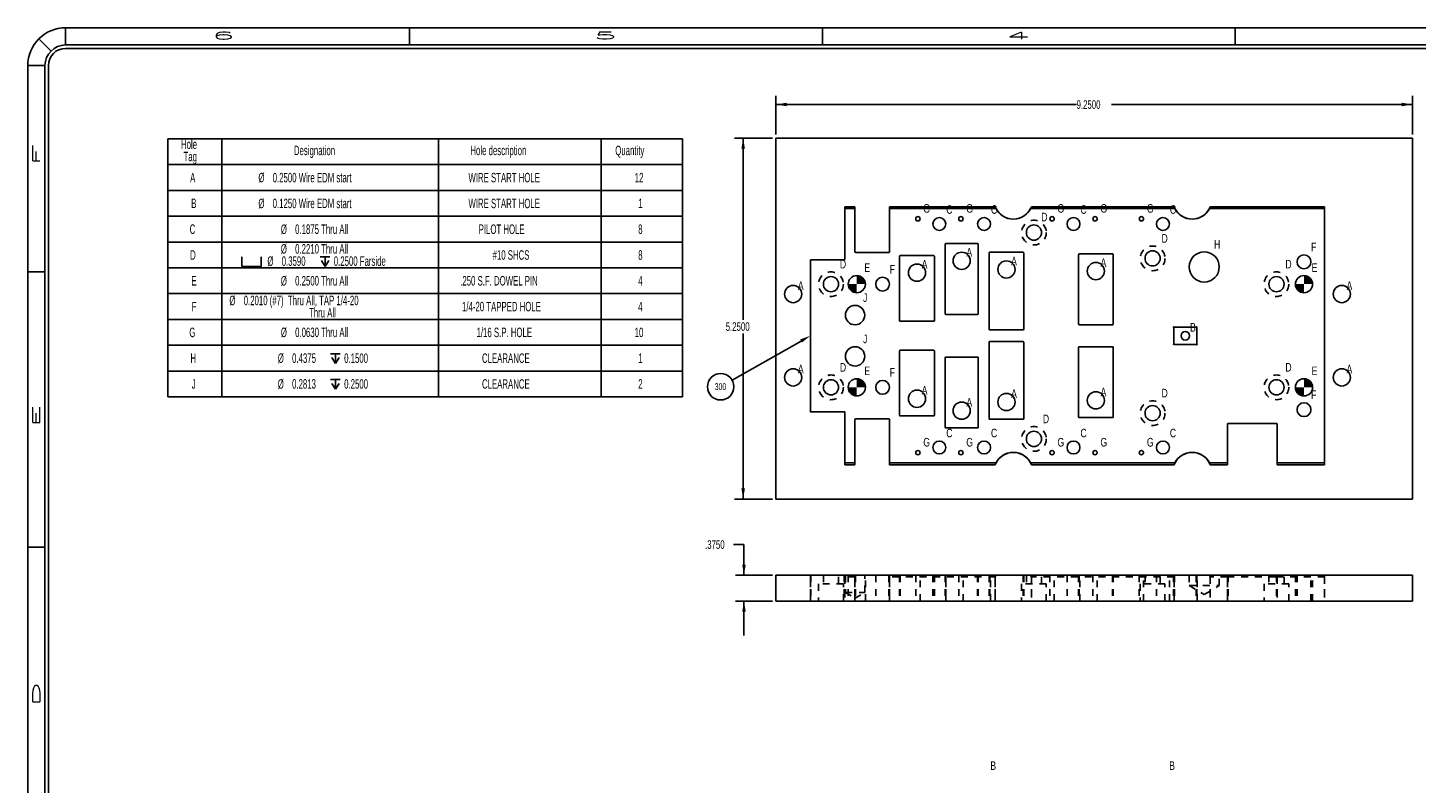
# Model space of a CAD drawing. Header units: inches. Extents: x 1802 to 2468, y -208 to -72.
# Tile 513 of 595: x 2317 to 2338, y -171 to -160. Entities that reach past the tile are written whole.
import ezdxf

# ---------------------------------------------------------------- set-up
doc = ezdxf.new("R2010")
doc.units = ezdxf.units.IN
doc.header["$LTSCALE"] = 0.5
doc.header["$MEASUREMENT"] = 0
doc.linetypes.add('HIDDEN', pattern=[0.225, 0.15, -0.075])
for name, color, linetype in [('SID-M-D', 42, 'Continuous'), ('SID-M-F', 202, 'Continuous'), ('SID-M-H', 4, 'HIDDEN'), ('SID-M-M', 233, 'Continuous'), ('SID-M-S', 105, 'Continuous')]:
    doc.layers.add(name, color=color, linetype=linetype)
doc.styles.add('R', font='ROMAND.SHX')
doc.styles.add('SLDTEXTSTYLE0', font='TXT', dxfattribs={"width": 0.595745})

# ---------------------------------------------------------------- blocks, each defined once
blk = doc.blocks.new('*U9')
at = {"layer": 'SID-M-S'}
for p, q in [((0, 22.55), (-34, 22.55)), ((-34, 22.3), (-34, 22.55)), ((-29, 22.55), (-29, 22.3)), ((-23, 22.55), (-23, 22.3)), ((-17, 22.55), (-17, 22.3)), ((-34.212, 22.212), (-34.389, 22.389)), ((0, 22.3), (-34, 22.3)), ((0, 22.25), (-34, 22.25)), ((-34.3, 22), (-34.55, 22)), ((-34.55, 22), (-34.55, 0)), ((-34.3, 22), (-34.3, 0)), ((-34.25, 22), (-34.25, 0)), ((-34.55, 19), (-34.3, 19)), ((-34.55, 15), (-34.3, 15))]:
    blk.add_line(p, q, dxfattribs=at)
for radius in [0.55, 0.3, 0.25]:
    blk.add_arc((-34, 22), radius, 90, 180, dxfattribs=at)
at = {"layer": 'SID-M-D', "style": 'R', "width": 4}
for s, p in [('6', (-31.882, 22.386)), ('5', (-26.327, 22.386)), ('4', (-20.327, 22.386))]:
    blk.add_text(s, height=0.1, dxfattribs=at).set_placement(p)
for s, p in [('F', (-34.374, 20.547)), ('E', (-34.374, 16.743)), ('D', (-34.374, 12.681))]:
    blk.add_text(s, height=0.1, rotation=90, dxfattribs=at).set_placement(p)
blk = doc.blocks.new('SW_SYMBOL_HOLE_SPOT')
at = {"layer": 'SID-M-D', "color": 0}
for p, q in [((0, 34.4), (0, 3)), ((0, 3), (63, 3)), ((63, 3), (63, 34.4))]:
    blk.add_line(p, q, dxfattribs=at)
blk = doc.blocks.new('SW_SYMBOL_HOLE_DEPTH')
at = {"layer": 'SID-M-D', "color": 0}
for p, q in [((0, 34.4), (31.5, 34.4)), ((3.9, 21.9), (15.7, 3)), ((15.7, 34.4), (15.7, 3)), ((27.6, 21.9), (15.7, 3))]:
    blk.add_line(p, q, dxfattribs=at)

msp = doc.modelspace()

# ---------------------------------------------------------------- hatches: boundary and pattern name
at = {"layer": 'SID-M-F'}
h = msp.add_hatch(color=256, dxfattribs=at)
edge = h.paths.add_edge_path(flags=0)
edge.add_arc((2329.50193, -163.27464), 0.125, 0, 90)
edge.add_line((2329.50193, -163.14964), (2329.50193, -163.27464))
edge.add_line((2329.50193, -163.27464), (2329.62693, -163.27464))
h = msp.add_hatch(color=256, dxfattribs=at)
edge = h.paths.add_edge_path(flags=0)
edge.add_arc((2329.50193, -163.27464), 0.125, 0, 90)
edge.add_line((2329.50193, -163.14964), (2329.50193, -163.27464))
edge.add_line((2329.50193, -163.27464), (2329.62693, -163.27464))
h = msp.add_hatch(color=256, dxfattribs=at)
edge = h.paths.add_edge_path(flags=0)
edge.add_arc((2336.00193, -163.27464), 0.125, 0, 90)
edge.add_line((2336.00193, -163.14964), (2336.00193, -163.27464))
edge.add_line((2336.00193, -163.27464), (2336.12693, -163.27464))
h = msp.add_hatch(color=256, dxfattribs=at)
edge = h.paths.add_edge_path(flags=0)
edge.add_arc((2336.00193, -163.27464), 0.125, 0, 90)
edge.add_line((2336.00193, -163.14964), (2336.00193, -163.27464))
edge.add_line((2336.00193, -163.27464), (2336.12693, -163.27464))
h = msp.add_hatch(color=256, dxfattribs=at)
edge = h.paths.add_edge_path(flags=0)
edge.add_arc((2329.50193, -163.27464), 0.125, 180, 270)
edge.add_line((2329.50193, -163.39964), (2329.50193, -163.27464))
edge.add_line((2329.50193, -163.27464), (2329.37693, -163.27464))
h = msp.add_hatch(color=256, dxfattribs=at)
edge = h.paths.add_edge_path(flags=0)
edge.add_arc((2329.50193, -163.27464), 0.125, 180, 270)
edge.add_line((2329.50193, -163.39964), (2329.50193, -163.27464))
edge.add_line((2329.50193, -163.27464), (2329.37693, -163.27464))
h = msp.add_hatch(color=256, dxfattribs=at)
edge = h.paths.add_edge_path(flags=0)
edge.add_arc((2336.00193, -163.27464), 0.125, 180, 270)
edge.add_line((2336.00193, -163.39964), (2336.00193, -163.27464))
edge.add_line((2336.00193, -163.27464), (2335.87693, -163.27464))
h = msp.add_hatch(color=256, dxfattribs=at)
edge = h.paths.add_edge_path(flags=0)
edge.add_arc((2336.00193, -163.27464), 0.125, 180, 270)
edge.add_line((2336.00193, -163.39964), (2336.00193, -163.27464))
edge.add_line((2336.00193, -163.27464), (2335.87693, -163.27464))
h = msp.add_hatch(color=256, dxfattribs=at)
edge = h.paths.add_edge_path(flags=0)
edge.add_arc((2329.50193, -164.77464), 0.125, 0, 90)
edge.add_line((2329.50193, -164.64964), (2329.50193, -164.77464))
edge.add_line((2329.50193, -164.77464), (2329.62693, -164.77464))
h = msp.add_hatch(color=256, dxfattribs=at)
edge = h.paths.add_edge_path(flags=0)
edge.add_arc((2329.50193, -164.77464), 0.125, 0, 90)
edge.add_line((2329.50193, -164.64964), (2329.50193, -164.77464))
edge.add_line((2329.50193, -164.77464), (2329.62693, -164.77464))
h = msp.add_hatch(color=256, dxfattribs=at)
edge = h.paths.add_edge_path(flags=0)
edge.add_arc((2336.00193, -164.77464), 0.125, 0, 90)
edge.add_line((2336.00193, -164.64964), (2336.00193, -164.77464))
edge.add_line((2336.00193, -164.77464), (2336.12693, -164.77464))
h = msp.add_hatch(color=256, dxfattribs=at)
edge = h.paths.add_edge_path(flags=0)
edge.add_arc((2336.00193, -164.77464), 0.125, 0, 90)
edge.add_line((2336.00193, -164.64964), (2336.00193, -164.77464))
edge.add_line((2336.00193, -164.77464), (2336.12693, -164.77464))
h = msp.add_hatch(color=256, dxfattribs=at)
edge = h.paths.add_edge_path(flags=0)
edge.add_arc((2329.50193, -164.77464), 0.125, 180, 270)
edge.add_line((2329.50193, -164.89964), (2329.50193, -164.77464))
edge.add_line((2329.50193, -164.77464), (2329.37693, -164.77464))
h = msp.add_hatch(color=256, dxfattribs=at)
edge = h.paths.add_edge_path(flags=0)
edge.add_arc((2329.50193, -164.77464), 0.125, 180, 270)
edge.add_line((2329.50193, -164.89964), (2329.50193, -164.77464))
edge.add_line((2329.50193, -164.77464), (2329.37693, -164.77464))
h = msp.add_hatch(color=256, dxfattribs=at)
edge = h.paths.add_edge_path(flags=0)
edge.add_arc((2336.00193, -164.77464), 0.125, 180, 270)
edge.add_line((2336.00193, -164.89964), (2336.00193, -164.77464))
edge.add_line((2336.00193, -164.77464), (2335.87693, -164.77464))
h = msp.add_hatch(color=256, dxfattribs=at)
edge = h.paths.add_edge_path(flags=0)
edge.add_arc((2336.00193, -164.77464), 0.125, 180, 270)
edge.add_line((2336.00193, -164.89964), (2336.00193, -164.77464))
edge.add_line((2336.00193, -164.77464), (2335.87693, -164.77464))

# ---------------------------------------------------------------- linework, layer by layer
at = {"layer": 'SID-M-D'}
for p, q in [((2328.32693, -161.09964), (2328.32693, -160.53783)), ((2337.57693, -161.09964), (2337.57693, -160.53783)), ((2328.32693, -160.66283), (2332.69647, -160.66283)), ((2337.57693, -160.66283), (2333.20445, -160.66283)), ((2328.27693, -161.14964), (2327.72533, -161.14964)), ((2327.85033, -161.14964), (2327.85033, -163.79123)), ((2327.85033, -166.39964), (2327.85033, -163.98967)), ((2328.69131, -164.10174), (2327.6904, -164.67077)), ((2328.27693, -166.39964), (2327.72533, -166.39964)), ((2327.71208, -167.06011), (2327.86208, -167.06011)), ((2327.86208, -167.06011), (2327.86208, -167.50685)), ((2328.27693, -167.50685), (2327.73708, -167.50685)), ((2328.27693, -167.88185), (2327.73708, -167.88185)), ((2327.86208, -167.88185), (2327.86208, -168.38185))]:
    msp.add_line(p, q, dxfattribs=at)
at = {"layer": 'SID-M-D', "color": 0}
for p, q in [((2319.48625, -161.16231), (2319.48625, -161.53731)), ((2319.48625, -161.16231), (2320.27365, -161.16231)), ((2320.27365, -161.16231), (2320.27365, -161.53731)), ((2320.27365, -161.16231), (2323.42326, -161.16231)), ((2323.42326, -161.16231), (2323.42326, -161.53731)), ((2323.42326, -161.16231), (2325.78546, -161.16231)), ((2325.78546, -161.16231), (2325.78546, -161.53731)), ((2325.78546, -161.16231), (2326.96657, -161.16231)), ((2326.96657, -161.16231), (2326.96657, -161.53731)), ((2319.48625, -161.53731), (2320.27365, -161.53731)), ((2319.48625, -161.53731), (2319.48625, -161.91231)), ((2320.27365, -161.53731), (2323.42326, -161.53731)), ((2320.27365, -161.53731), (2320.27365, -161.91231)), ((2323.42326, -161.53731), (2325.78546, -161.53731)), ((2323.42326, -161.53731), (2323.42326, -161.91231)), ((2325.78546, -161.53731), (2326.96657, -161.53731)), ((2325.78546, -161.53731), (2325.78546, -161.91231)), ((2326.96657, -161.53731), (2326.96657, -161.91231)), ((2319.48625, -161.91231), (2319.48625, -162.28731)), ((2319.48625, -161.91231), (2320.27365, -161.91231)), ((2320.27365, -161.91231), (2320.27365, -162.28731)), ((2320.27365, -161.91231), (2323.42326, -161.91231)), ((2323.42326, -161.91231), (2323.42326, -162.28731)), ((2323.42326, -161.91231), (2325.78546, -161.91231)), ((2325.78546, -161.91231), (2325.78546, -162.28731)), ((2325.78546, -161.91231), (2326.96657, -161.91231)), ((2326.96657, -161.91231), (2326.96657, -162.28731)), ((2319.48625, -162.28731), (2319.48625, -162.66231)), ((2319.48625, -162.28731), (2320.27365, -162.28731)), ((2320.27365, -162.28731), (2320.27365, -162.66231)), ((2320.27365, -162.28731), (2323.42326, -162.28731)), ((2323.42326, -162.28731), (2323.42326, -162.66231)), ((2323.42326, -162.28731), (2325.78546, -162.28731)), ((2325.78546, -162.28731), (2325.78546, -162.66231)), ((2325.78546, -162.28731), (2326.96657, -162.28731)), ((2326.96657, -162.28731), (2326.96657, -162.66231)), ((2319.48625, -162.66231), (2319.48625, -163.03731)), ((2319.48625, -162.66231), (2320.27365, -162.66231)), ((2320.27365, -162.66231), (2320.27365, -163.03731)), ((2320.27365, -162.66231), (2323.42326, -162.66231)), ((2323.42326, -162.66231), (2323.42326, -163.03731)), ((2323.42326, -162.66231), (2325.78546, -162.66231)), ((2325.78546, -162.66231), (2325.78546, -163.03731)), ((2325.78546, -162.66231), (2326.96657, -162.66231)), ((2326.96657, -162.66231), (2326.96657, -163.03731)), ((2319.48625, -163.03731), (2319.48625, -163.41231)), ((2319.48625, -163.03731), (2320.27365, -163.03731)), ((2320.27365, -163.03731), (2320.27365, -163.41231)), ((2320.27365, -163.03731), (2323.42326, -163.03731)), ((2323.42326, -163.03731), (2323.42326, -163.41231)), ((2323.42326, -163.03731), (2325.78546, -163.03731)), ((2325.78546, -163.03731), (2325.78546, -163.41231)), ((2325.78546, -163.03731), (2326.96657, -163.03731)), ((2326.96657, -163.03731), (2326.96657, -163.41231)), ((2319.48625, -163.41231), (2319.48625, -163.78731)), ((2319.48625, -163.41231), (2320.27365, -163.41231)), ((2320.27365, -163.41231), (2320.27365, -163.78731)), ((2320.27365, -163.41231), (2323.42326, -163.41231)), ((2323.42326, -163.41231), (2323.42326, -163.78731)), ((2323.42326, -163.41231), (2325.78546, -163.41231)), ((2325.78546, -163.41231), (2325.78546, -163.78731)), ((2325.78546, -163.41231), (2326.96657, -163.41231)), ((2326.96657, -163.41231), (2326.96657, -163.78731)), ((2319.48625, -163.78731), (2319.48625, -164.16231)), ((2319.48625, -163.78731), (2320.27365, -163.78731)), ((2320.27365, -163.78731), (2320.27365, -164.16231)), ((2320.27365, -163.78731), (2323.42326, -163.78731)), ((2323.42326, -163.78731), (2323.42326, -164.16231)), ((2323.42326, -163.78731), (2325.78546, -163.78731)), ((2325.78546, -163.78731), (2325.78546, -164.16231)), ((2325.78546, -163.78731), (2326.96657, -163.78731)), ((2326.96657, -163.78731), (2326.96657, -164.16231)), ((2319.48625, -164.16231), (2319.48625, -164.53731)), ((2319.48625, -164.16231), (2320.27365, -164.16231)), ((2320.27365, -164.16231), (2320.27365, -164.53731)), ((2320.27365, -164.16231), (2323.42326, -164.16231)), ((2323.42326, -164.16231), (2323.42326, -164.53731)), ((2323.42326, -164.16231), (2325.78546, -164.16231)), ((2325.78546, -164.16231), (2325.78546, -164.53731)), ((2325.78546, -164.16231), (2326.96657, -164.16231)), ((2326.96657, -164.16231), (2326.96657, -164.53731)), ((2319.48625, -164.53731), (2319.48625, -164.91231)), ((2319.48625, -164.53731), (2320.27365, -164.53731)), ((2320.27365, -164.53731), (2320.27365, -164.91231)), ((2320.27365, -164.53731), (2323.42326, -164.53731)), ((2323.42326, -164.53731), (2323.42326, -164.91231)), ((2323.42326, -164.53731), (2325.78546, -164.53731)), ((2325.78546, -164.53731), (2325.78546, -164.91231)), ((2325.78546, -164.53731), (2326.96657, -164.53731)), ((2326.96657, -164.53731), (2326.96657, -164.91231)), ((2319.48625, -164.91231), (2320.27365, -164.91231)), ((2320.27365, -164.91231), (2323.42326, -164.91231)), ((2323.42326, -164.91231), (2325.78546, -164.91231)), ((2325.78546, -164.91231), (2326.96657, -164.91231))]:
    msp.add_line(p, q, dxfattribs=at)
msp.add_circle((2327.52317, -164.76585), 0.19237, dxfattribs=at)
at = {"layer": 'SID-M-D'}
for points in [[(2328.32693, -160.66283), (2328.48293, -160.68883), (2328.48293, -160.63683)], [(2337.57693, -160.66283), (2337.42093, -160.63683), (2337.42093, -160.68883)], [(2327.85033, -161.14964), (2327.82433, -161.30564), (2327.87633, -161.30564)], [(2328.67846, -164.07913), (2328.82693, -164.02464), (2328.67846, -164.07913), (2328.70416, -164.12434)], [(2327.85033, -166.39964), (2327.87633, -166.24364), (2327.82433, -166.24364)], [(2327.86208, -167.50685), (2327.88808, -167.35085), (2327.83608, -167.35085)], [(2327.86208, -167.88185), (2327.83608, -168.03785), (2327.88808, -168.03785)]]:
    msp.add_solid(points, dxfattribs=at)
at = {"layer": 'SID-M-H'}
for p, q in [((2328.82693, -167.50685), (2328.82693, -167.88185)), ((2328.82693, -167.88185), (2328.82693, -167.50685)), ((2328.83443, -167.50685), (2328.83443, -167.88185)), ((2328.83443, -167.50685), (2328.83443, -167.88185)), ((2328.83443, -167.50685), (2328.83443, -167.88185)), ((2328.83443, -167.50685), (2328.83443, -167.88185)), ((2329.01643, -167.50685), (2329.01643, -167.63185)), ((2329.23743, -167.63185), (2329.23743, -167.50685)), ((2329.31943, -167.50685), (2329.31943, -167.88185)), ((2329.31943, -167.50685), (2329.31943, -167.88185)), ((2329.31943, -167.50685), (2329.31943, -167.88185)), ((2329.31943, -167.50685), (2329.31943, -167.88185)), ((2329.32943, -167.50685), (2329.32943, -167.88185)), ((2329.3363, -167.50685), (2329.3363, -167.75685)), ((2329.37693, -167.50685), (2329.37693, -167.88185)), ((2329.47443, -167.50685), (2329.47443, -167.88185)), ((2329.48443, -167.50685), (2329.48443, -167.88185)), ((2329.48443, -167.50685), (2329.48443, -167.88185)), ((2329.48443, -167.50685), (2329.48443, -167.88185)), ((2329.48443, -167.50685), (2329.48443, -167.88185)), ((2329.61755, -167.75685), (2329.61755, -167.50685)), ((2329.62693, -167.88185), (2329.62693, -167.50685)), ((2329.77643, -167.50685), (2329.77643, -167.88185)), ((2329.96943, -167.50685), (2329.96943, -167.88185)), ((2329.96943, -167.50685), (2329.96943, -167.88185)), ((2329.96943, -167.50685), (2329.96943, -167.88185)), ((2329.96943, -167.50685), (2329.96943, -167.88185)), ((2329.97743, -167.88185), (2329.97743, -167.50685)), ((2329.97943, -167.50685), (2329.97943, -167.88185)), ((2330.12443, -167.50685), (2330.12443, -167.88185)), ((2330.13443, -167.50685), (2330.13443, -167.88185)), ((2330.13443, -167.50685), (2330.13443, -167.88185)), ((2330.13443, -167.50685), (2330.13443, -167.88185)), ((2330.13443, -167.50685), (2330.13443, -167.88185)), ((2330.35793, -167.50685), (2330.35793, -167.88185)), ((2330.42093, -167.88185), (2330.42093, -167.50685)), ((2330.60818, -167.50685), (2330.60818, -167.88185)), ((2330.61943, -167.50685), (2330.61943, -167.88185)), ((2330.61943, -167.50685), (2330.61943, -167.88185)), ((2330.61943, -167.50685), (2330.61943, -167.88185)), ((2330.61943, -167.50685), (2330.61943, -167.88185)), ((2330.62943, -167.50685), (2330.62943, -167.88185)), ((2330.78693, -167.50685), (2330.78693, -167.88185)), ((2330.79568, -167.88185), (2330.79568, -167.50685)), ((2330.79693, -167.50685), (2330.79693, -167.88185)), ((2330.79693, -167.50685), (2330.79693, -167.88185)), ((2330.79693, -167.50685), (2330.79693, -167.88185)), ((2330.79693, -167.50685), (2330.79693, -167.88185)), ((2330.98293, -167.50685), (2330.98293, -167.88185)), ((2331.04593, -167.88185), (2331.04593, -167.50685)), ((2331.25693, -167.50685), (2331.25693, -167.88185)), ((2331.25693, -167.50685), (2331.25693, -167.88185)), ((2331.25693, -167.50685), (2331.25693, -167.88185)), ((2331.25693, -167.50685), (2331.25693, -167.88185)), ((2331.25818, -167.50685), (2331.25818, -167.88185)), ((2331.26693, -167.50685), (2331.26693, -167.88185)), ((2331.42443, -167.50685), (2331.42443, -167.88185)), ((2331.43443, -167.50685), (2331.43443, -167.88185)), ((2331.43443, -167.50685), (2331.43443, -167.88185)), ((2331.43443, -167.50685), (2331.43443, -167.88185)), ((2331.43443, -167.50685), (2331.43443, -167.88185)), ((2331.44568, -167.88185), (2331.44568, -167.50685)), ((2331.51475, -167.50685), (2331.51475, -167.88185)), ((2331.91943, -167.50685), (2331.91943, -167.88185)), ((2331.91943, -167.50685), (2331.91943, -167.88185)), ((2331.91943, -167.50685), (2331.91943, -167.88185)), ((2331.91943, -167.50685), (2331.91943, -167.88185)), ((2331.92943, -167.50685), (2331.92943, -167.88185)), ((2331.96643, -167.50685), (2331.96643, -167.63185)), ((2332.0391, -167.50685), (2332.0391, -167.88185)), ((2332.18743, -167.63185), (2332.18743, -167.50685)), ((2332.30793, -167.50685), (2332.30793, -167.88185)), ((2332.37093, -167.88185), (2332.37093, -167.50685)), ((2332.55818, -167.50685), (2332.55818, -167.88185)), ((2332.72443, -167.50685), (2332.72443, -167.88185)), ((2332.73443, -167.50685), (2332.73443, -167.88185)), ((2332.73443, -167.50685), (2332.73443, -167.88185)), ((2332.73443, -167.50685), (2332.73443, -167.88185)), ((2332.73443, -167.50685), (2332.73443, -167.88185)), ((2332.74568, -167.88185), (2332.74568, -167.50685)), ((2332.93293, -167.50685), (2332.93293, -167.88185)), ((2332.99593, -167.88185), (2332.99593, -167.50685)), ((2333.21943, -167.50685), (2333.21943, -167.88185)), ((2333.21943, -167.50685), (2333.21943, -167.88185)), ((2333.21943, -167.50685), (2333.21943, -167.88185)), ((2333.21943, -167.50685), (2333.21943, -167.88185)), ((2333.22943, -167.50685), (2333.22943, -167.88185)), ((2333.60793, -167.50685), (2333.60793, -167.88185)), ((2333.67093, -167.88185), (2333.67093, -167.50685)), ((2333.69143, -167.50685), (2333.69143, -167.63185)), ((2333.85818, -167.50685), (2333.85818, -167.88185)), ((2333.91243, -167.63185), (2333.91243, -167.50685)), ((2334.04568, -167.88185), (2334.04568, -167.50685)), ((2334.10585, -167.50685), (2334.10585, -167.88185)), ((2334.10764, -167.50685), (2334.10764, -167.88185)), ((2334.10764, -167.50685), (2334.10764, -167.88185)), ((2334.10943, -167.50685), (2334.10943, -167.88185)), ((2334.11469, -167.50685), (2334.11469, -167.88185)), ((2334.11469, -167.50685), (2334.11469, -167.88185)), ((2334.11475, -167.50685), (2334.11475, -167.88185)), ((2334.11852, -167.50685), (2334.11852, -167.88185)), ((2334.11852, -167.50685), (2334.11852, -167.88185)), ((2334.33318, -167.50685), (2334.33318, -167.65685)), ((2334.43533, -167.50685), (2334.43533, -167.88185)), ((2334.43533, -167.50685), (2334.43533, -167.88185)), ((2334.43917, -167.50685), (2334.43917, -167.88185)), ((2334.43917, -167.50685), (2334.43917, -167.88185)), ((2334.44442, -167.50685), (2334.44442, -167.88185)), ((2334.44621, -167.50685), (2334.44621, -167.88185)), ((2334.44621, -167.50685), (2334.44621, -167.88185)), ((2334.448, -167.88185), (2334.448, -167.50685)), ((2334.6391, -167.50685), (2334.6391, -167.88185)), ((2334.77068, -167.65685), (2334.77068, -167.50685)), ((2334.88943, -167.50685), (2334.88943, -167.88185)), ((2334.89943, -167.50685), (2334.89943, -167.88185)), ((2334.89943, -167.50685), (2334.89943, -167.88185)), ((2335.49143, -167.50685), (2335.49143, -167.63185)), ((2335.60443, -167.50685), (2335.60443, -167.88185)), ((2335.60443, -167.50685), (2335.60443, -167.88185)), ((2335.61443, -167.50685), (2335.61443, -167.88185)), ((2335.71243, -167.63185), (2335.71243, -167.50685)), ((2335.87693, -167.50685), (2335.87693, -167.88185)), ((2335.90143, -167.50685), (2335.90143, -167.88185)), ((2336.10243, -167.88185), (2336.10243, -167.50685)), ((2336.12693, -167.88185), (2336.12693, -167.50685)), ((2336.30193, -167.50685), (2336.30193, -167.88185)), ((2329.30643, -167.63185), (2328.94743, -167.63185)), ((2328.94743, -167.63185), (2328.94743, -167.88185)), ((2329.30643, -167.88185), (2329.30643, -167.63185)), ((2329.47443, -167.53185), (2329.32943, -167.53185)), ((2329.32943, -167.53185), (2329.32943, -167.88185)), ((2329.47443, -167.88185), (2329.47443, -167.53185)), ((2329.97943, -167.53185), (2329.97943, -167.88185)), ((2331.51475, -167.53185), (2329.97943, -167.53185)), ((2331.51475, -167.88185), (2331.51475, -167.53185)), ((2332.25643, -167.63185), (2331.89743, -167.63185)), ((2331.89743, -167.63185), (2331.89743, -167.88185)), ((2332.0391, -167.53185), (2332.0391, -167.88185)), ((2334.11475, -167.53185), (2332.0391, -167.53185)), ((2332.25643, -167.88185), (2332.25643, -167.63185)), ((2333.98143, -167.63185), (2333.62243, -167.63185)), ((2333.62243, -167.63185), (2333.62243, -167.88185)), ((2333.98143, -167.88185), (2333.98143, -167.63185)), ((2334.11475, -167.88185), (2334.11475, -167.53185)), ((2334.33318, -167.65685), (2334.77068, -167.65685)), ((2334.33318, -167.65685), (2334.55193, -167.78829)), ((2334.55193, -167.78829), (2334.77068, -167.65685)), ((2334.6391, -167.53185), (2334.6391, -167.88185)), ((2334.88943, -167.53185), (2334.6391, -167.53185)), ((2334.88943, -167.88185), (2334.88943, -167.53185)), ((2334.88943, -167.53185), (2335.61443, -167.53185)), ((2335.78143, -167.63185), (2335.42243, -167.63185)), ((2335.42243, -167.63185), (2335.42243, -167.88185)), ((2335.61443, -167.53185), (2335.61443, -167.88185)), ((2336.30193, -167.53185), (2335.61443, -167.53185)), ((2335.78143, -167.88185), (2335.78143, -167.63185)), ((2336.30193, -167.53185), (2336.30193, -167.88185)), ((2329.3363, -167.75685), (2329.61755, -167.75685)), ((2329.3363, -167.75685), (2329.47693, -167.84135)), ((2329.47693, -167.84135), (2329.61755, -167.75685))]:
    msp.add_line(p, q, dxfattribs=at)
for centre in [(2332.07693, -162.52464), (2333.80193, -162.89964), (2329.12693, -163.27464), (2335.60193, -163.27464), (2329.12693, -164.77464), (2335.60193, -164.77464), (2333.80193, -165.14964), (2332.07693, -165.52464)]:
    msp.add_circle(centre, 0.1795, dxfattribs=at)
for centre, start, end in [((2331.77693, -167.63435), 153.068128, 158.646516), ((2331.77693, -167.63435), 21.353484, 26.931872), ((2334.37693, -167.63435), 153.068128, 158.646516), ((2334.37693, -167.63435), 21.353484, 26.931872)]:
    msp.add_arc(centre, 0.2815, start, end, dxfattribs=at)
at = {"layer": 'SID-M-M'}
for centre, radius in [((2331.02693, -162.93464), 0.125), ((2330.37693, -163.10849), 0.125), ((2331.67693, -163.06064), 0.125), ((2332.97693, -163.08464), 0.125), ((2328.57693, -163.41885), 0.125), ((2336.55193, -163.41885), 0.125), ((2334.27693, -164.02464), 0.0625), ((2328.57693, -164.63042), 0.125), ((2336.55193, -164.63042), 0.125), ((2330.37693, -164.94078), 0.125), ((2331.67693, -164.98864), 0.125), ((2332.97693, -164.96464), 0.125), ((2331.02693, -165.11464), 0.125)]:
    msp.add_circle(centre, radius, dxfattribs=at)
at = {"layer": 'SID-M-S'}
for p, q in [((2337.57693, -161.14964), (2328.32693, -161.14964)), ((2328.32693, -161.14964), (2328.32693, -166.39964)), ((2337.57693, -166.39964), (2337.57693, -161.14964)), ((2329.47443, -162.14964), (2329.32943, -162.14964)), ((2329.32943, -162.14964), (2329.32943, -162.90885)), ((2329.47443, -162.17464), (2329.32943, -162.17464)), ((2329.32943, -162.17464), (2329.32943, -162.90885)), ((2329.47443, -162.80464), (2329.47443, -162.14964)), ((2329.47443, -162.80464), (2329.47443, -162.17464)), ((2331.51475, -162.14964), (2329.97943, -162.14964)), ((2329.97943, -162.14964), (2329.97943, -162.80464)), ((2331.52596, -162.17464), (2329.97943, -162.17464)), ((2329.97943, -162.17464), (2329.97943, -162.80464)), ((2334.12596, -162.17464), (2332.0279, -162.17464)), ((2334.11475, -162.14964), (2332.0391, -162.14964)), ((2336.30193, -162.17464), (2334.6279, -162.17464)), ((2336.30193, -162.14964), (2334.6391, -162.14964)), ((2336.30193, -165.89964), (2336.30193, -162.14964)), ((2336.30193, -165.87464), (2336.30193, -162.17464)), ((2329.96943, -162.81464), (2329.48443, -162.81464)), ((2329.96943, -162.81464), (2329.48443, -162.81464)), ((2330.13443, -162.85849), (2330.61943, -162.85849)), ((2330.78693, -163.70464), (2330.78693, -162.69464)), ((2330.79693, -162.68464), (2331.25693, -162.68464)), ((2331.26693, -162.69464), (2331.26693, -163.70464)), ((2331.42443, -163.93064), (2331.42443, -162.82064)), ((2331.43443, -162.81064), (2331.91943, -162.81064)), ((2331.92943, -162.82064), (2331.92943, -163.93064)), ((2332.72443, -163.85464), (2332.72443, -162.84464)), ((2332.73443, -162.83464), (2333.21943, -162.83464)), ((2333.22943, -162.84464), (2333.22943, -163.85464)), ((2328.82693, -162.91547), (2328.82693, -165.1338)), ((2328.82693, -162.91547), (2328.82693, -165.1338)), ((2329.31943, -162.91885), (2328.83443, -162.91885)), ((2329.31943, -162.91885), (2328.83443, -162.91885)), ((2330.12443, -163.80349), (2330.12443, -162.86849)), ((2330.62943, -162.86849), (2330.62943, -163.80349)), ((2330.61943, -163.81349), (2330.13443, -163.81349)), ((2331.25693, -163.71464), (2330.79693, -163.71464)), ((2333.21943, -163.86464), (2332.73443, -163.86464)), ((2331.91943, -163.94064), (2331.43443, -163.94064)), ((2334.10943, -163.90692), (2334.10943, -164.14235)), ((2334.43533, -163.89784), (2334.11852, -163.89784)), ((2334.44442, -164.14235), (2334.44442, -163.90692)), ((2330.12443, -165.18078), (2330.12443, -164.24578)), ((2330.13443, -164.23578), (2330.61943, -164.23578)), ((2330.62943, -164.24578), (2330.62943, -165.18078)), ((2331.42443, -165.22864), (2331.42443, -164.11864)), ((2331.43443, -164.10864), (2331.91943, -164.10864)), ((2331.92943, -164.11864), (2331.92943, -165.22864)), ((2332.72443, -165.20464), (2332.72443, -164.19464)), ((2332.73443, -164.18464), (2333.21943, -164.18464)), ((2333.22943, -164.19464), (2333.22943, -165.20464)), ((2334.11852, -164.15144), (2334.43533, -164.15144)), ((2330.78693, -165.35464), (2330.78693, -164.34464)), ((2330.79693, -164.33464), (2331.25693, -164.33464)), ((2331.26693, -164.34464), (2331.26693, -165.35464)), ((2328.83443, -165.13042), (2329.31943, -165.13042)), ((2328.83443, -165.13042), (2329.31943, -165.13042)), ((2329.32943, -165.14042), (2329.32943, -165.89964)), ((2329.32943, -165.14042), (2329.32943, -165.87464)), ((2329.47443, -165.89964), (2329.47443, -165.24464)), ((2329.47443, -165.87464), (2329.47443, -165.24464)), ((2329.48443, -165.23464), (2329.96943, -165.23464)), ((2329.48443, -165.23464), (2329.96943, -165.23464)), ((2329.97943, -165.24464), (2329.97943, -165.89964)), ((2329.97943, -165.24464), (2329.97943, -165.87464)), ((2330.61943, -165.19078), (2330.13443, -165.19078)), ((2331.91943, -165.23864), (2331.43443, -165.23864)), ((2333.21943, -165.21464), (2332.73443, -165.21464)), ((2331.25693, -165.36464), (2330.79693, -165.36464)), ((2334.88943, -165.89964), (2334.88943, -165.31064)), ((2334.88943, -165.87464), (2334.88943, -165.31064)), ((2334.89943, -165.30064), (2335.60443, -165.30064)), ((2334.89943, -165.30064), (2335.60443, -165.30064)), ((2335.61443, -165.31064), (2335.61443, -165.89964)), ((2335.61443, -165.31064), (2335.61443, -165.87464)), ((2329.32943, -165.87464), (2329.47443, -165.87464)), ((2329.97943, -165.87464), (2331.52596, -165.87464)), ((2332.0279, -165.87464), (2334.12596, -165.87464)), ((2334.6279, -165.87464), (2334.88943, -165.87464)), ((2335.61443, -165.87464), (2336.30193, -165.87464)), ((2329.32943, -165.89964), (2329.47443, -165.89964)), ((2329.97943, -165.89964), (2331.51475, -165.89964)), ((2332.0391, -165.89964), (2334.11475, -165.89964)), ((2334.6391, -165.89964), (2334.88943, -165.89964)), ((2335.61443, -165.89964), (2336.30193, -165.89964)), ((2328.32693, -166.39964), (2337.57693, -166.39964)), ((2328.32693, -167.50685), (2328.32693, -167.88185)), ((2328.32693, -167.50685), (2337.57693, -167.50685)), ((2337.57693, -167.50685), (2337.57693, -167.88185)), ((2328.32693, -167.88185), (2337.57693, -167.88185))]:
    msp.add_line(p, q, dxfattribs=at)
for centre, radius in [((2330.38943, -162.32464), 0.0315), ((2330.70193, -162.39964), 0.09375), ((2331.01443, -162.32464), 0.0315), ((2331.35193, -162.39964), 0.09375), ((2332.07693, -162.52464), 0.1105), ((2332.33943, -162.32464), 0.0315), ((2332.65193, -162.39964), 0.09375), ((2332.96443, -162.32464), 0.0315), ((2333.63943, -162.32464), 0.0315), ((2333.95193, -162.39964), 0.09375), ((2333.80193, -162.89964), 0.1105), ((2334.55193, -163.02464), 0.21875), ((2336.00193, -162.94964), 0.1005), ((2329.12693, -163.27464), 0.1105), ((2329.50193, -163.27464), 0.125), ((2329.87693, -163.27464), 0.1005), ((2335.60193, -163.27464), 0.1105), ((2336.00193, -163.27464), 0.125), ((2329.47693, -163.72464), 0.14063), ((2329.47693, -164.32464), 0.14063), ((2329.12693, -164.77464), 0.1105), ((2329.50193, -164.77464), 0.125), ((2329.87693, -164.77464), 0.1005), ((2335.60193, -164.77464), 0.1105), ((2336.00193, -164.77464), 0.125), ((2333.80193, -165.14964), 0.1105), ((2336.00193, -165.09964), 0.1005), ((2332.07693, -165.52464), 0.1105), ((2330.70193, -165.64964), 0.09375), ((2331.35193, -165.64964), 0.09375), ((2332.65193, -165.64964), 0.09375), ((2333.95193, -165.64964), 0.09375), ((2330.38943, -165.72464), 0.0315), ((2331.01443, -165.72464), 0.0315), ((2332.33943, -165.72464), 0.0315), ((2332.96443, -165.72464), 0.0315), ((2333.63943, -165.72464), 0.0315)]:
    msp.add_circle(centre, radius, dxfattribs=at)
for centre, radius, start, end in [((2331.77693, -162.04714), 0.2815, 201.353484, 338.646516), ((2331.77693, -162.04714), 0.2815, 206.931872, 333.068128), ((2334.37693, -162.04714), 0.2815, 201.353484, 338.646516), ((2334.37693, -162.04714), 0.2815, 206.931872, 333.068128), ((2329.48443, -162.80464), 0.01, 180, 270), ((2329.48443, -162.80464), 0.01, 180, 270), ((2329.96943, -162.80464), 0.01, 270, 0), ((2329.96943, -162.80464), 0.01, 270, 0), ((2330.13443, -162.86849), 0.01, 90, 180), ((2330.61943, -162.86849), 0.01, 0, 90), ((2330.79693, -162.69464), 0.01, 90, 180), ((2331.25693, -162.69464), 0.01, 0, 90), ((2331.43443, -162.82064), 0.01, 90, 180), ((2331.91943, -162.82064), 0.01, 0, 90), ((2332.73443, -162.84464), 0.01, 90, 180), ((2333.21943, -162.84464), 0.01, 0, 90), ((2328.83443, -162.90885), 0.01, 221.409622, 270), ((2328.83443, -162.90885), 0.01, 221.409622, 270), ((2329.31943, -162.90885), 0.01, 270, 0), ((2329.31943, -162.90885), 0.01, 270, 0), ((2330.13443, -163.80349), 0.01, 180, 270), ((2330.61943, -163.80349), 0.01, 270, 0), ((2330.79693, -163.70464), 0.01, 180, 270), ((2331.25693, -163.70464), 0.01, 270, 0), ((2332.73443, -163.85464), 0.01, 180, 270), ((2333.21943, -163.85464), 0.01, 270, 0), ((2331.43443, -163.93064), 0.01, 180, 270), ((2331.91943, -163.93064), 0.01, 270, 0), ((2334.11085, -163.89925), 0.005, 39.897888, 230.102112), ((2334.10443, -163.90692), 0.005, 0, 50.102112), ((2334.11852, -163.89284), 0.005, 219.897888, 270), ((2334.43533, -163.89284), 0.005, 270, 320.102112), ((2334.443, -163.89925), 0.005, 309.897888, 140.102112), ((2334.44942, -163.90692), 0.005, 129.897888, 180), ((2330.13443, -164.24578), 0.01, 90, 180), ((2330.61943, -164.24578), 0.01, 0, 90), ((2331.43443, -164.11864), 0.01, 90, 180), ((2331.91943, -164.11864), 0.01, 0, 90), ((2332.73443, -164.19464), 0.01, 90, 180), ((2333.21943, -164.19464), 0.01, 0, 90), ((2334.11085, -164.15002), 0.005, 129.897888, 320.102112), ((2334.10443, -164.14235), 0.005, 309.897888, 0), ((2334.11852, -164.15644), 0.005, 90, 140.102112), ((2334.43533, -164.15644), 0.005, 39.897888, 90), ((2334.443, -164.15002), 0.005, 219.897888, 50.102112), ((2334.44942, -164.14235), 0.005, 180, 230.102112), ((2330.79693, -164.34464), 0.01, 90, 180), ((2331.25693, -164.34464), 0.01, 0, 90), ((2328.83443, -165.14042), 0.01, 90, 138.590378), ((2328.83443, -165.14042), 0.01, 90, 138.590378), ((2329.31943, -165.14042), 0.01, 0, 90), ((2329.31943, -165.14042), 0.01, 0, 90), ((2329.48443, -165.24464), 0.01, 90, 180), ((2329.48443, -165.24464), 0.01, 90, 180), ((2329.96943, -165.24464), 0.01, 0, 90), ((2329.96943, -165.24464), 0.01, 0, 90), ((2330.13443, -165.18078), 0.01, 180, 270), ((2330.61943, -165.18078), 0.01, 270, 0), ((2331.43443, -165.22864), 0.01, 180, 270), ((2331.91943, -165.22864), 0.01, 270, 0), ((2332.73443, -165.20464), 0.01, 180, 270), ((2333.21943, -165.20464), 0.01, 270, 0), ((2330.79693, -165.35464), 0.01, 180, 270), ((2331.25693, -165.35464), 0.01, 270, 0), ((2334.89943, -165.31064), 0.01, 90, 180), ((2334.89943, -165.31064), 0.01, 90, 180), ((2335.60443, -165.31064), 0.01, 0, 90), ((2335.60443, -165.31064), 0.01, 0, 90), ((2331.77693, -166.00214), 0.2815, 21.353484, 158.646516), ((2331.77693, -166.00214), 0.2815, 26.931872, 153.068128), ((2334.37693, -166.00214), 0.2815, 21.353484, 158.646516), ((2334.37693, -166.00214), 0.2815, 26.931872, 153.068128)]:
    msp.add_arc(centre, radius, start, end, dxfattribs=at)

# ---------------------------------------------------------------- block references
at = {"layer": 'SID-M-D'}
msp.add_blockref('*U9', (2352.00183, -182.09685), dxfattribs=at)
at = {"layer": 'SID-M-D', "color": 0, "xscale": 0.004470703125, "yscale": 0.004470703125, "zscale": 0.004470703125}
for name, p in [('SW_SYMBOL_HOLE_SPOT', (2320.56307, -163.02929)), ('SW_SYMBOL_HOLE_DEPTH', (2321.70274, -163.02929)), ('SW_SYMBOL_HOLE_DEPTH', (2321.85392, -164.44021)), ('SW_SYMBOL_HOLE_DEPTH', (2321.85392, -164.81521))]:
    msp.add_blockref(name, p, dxfattribs=at)

# ---------------------------------------------------------------- texts
at = {"layer": 'SID-M-D', "style": 'SLDTEXTSTYLE0', "width": 0.75}
for s, p in [('G', (2330.4686, -162.23533)), ('C', (2330.8024, -162.25184)), ('G', (2331.0936, -162.23533)), ('C', (2331.4524, -162.25184)), ('D', (2332.18312, -162.3611)), ('G', (2332.4186, -162.23533)), ('C', (2332.7524, -162.25184)), ('G', (2333.0436, -162.23533)), ('G', (2333.7186, -162.23533)), ('C', (2334.0524, -162.25184)), ('D', (2333.93172, -162.67126)), ('H', (2334.69515, -162.75938)), ('A', (2331.09533, -162.87493)), ('F', (2336.1047, -162.7955)), ('D', (2329.25672, -163.04626)), ('E', (2329.61308, -163.09747)), ('F', (2329.9797, -163.1205)), ('A', (2330.44533, -163.04879)), ('A', (2331.74533, -163.00093)), ('A', (2333.04533, -163.02493)), ('D', (2335.73172, -163.04626)), ('E', (2336.11308, -163.09747)), ('A', (2328.64533, -163.35915)), ('A', (2336.62033, -163.35915)), ('J', (2329.59343, -163.53279)), ('B', (2334.34533, -163.96493)), ('J', (2329.59343, -164.13279)), ('A', (2328.64533, -164.57072)), ('D', (2329.25672, -164.54626)), ('E', (2329.61308, -164.59747)), ('D', (2335.73172, -164.54626)), ('E', (2336.11308, -164.59747)), ('A', (2336.62033, -164.57072)), ('F', (2329.9797, -164.6205)), ('A', (2330.44533, -164.88108)), ('A', (2331.74533, -164.92893)), ('A', (2333.04533, -164.90493)), ('D', (2333.93172, -164.92126)), ('F', (2336.1047, -164.9455)), ('A', (2331.09533, -165.05493)), ('D', (2332.20672, -165.29626)), ('C', (2330.8024, -165.50184)), ('C', (2331.4524, -165.50184)), ('C', (2332.7524, -165.50184)), ('C', (2334.0524, -165.50184)), ('G', (2330.4686, -165.63533)), ('G', (2331.0936, -165.63533)), ('G', (2332.4186, -165.63533)), ('G', (2333.0436, -165.63533)), ('G', (2333.7186, -165.63533)), ('B', (2331.44299, -170.33722)), ('B', (2334.04299, -170.33722))]:
    msp.add_text(s, height=0.125, dxfattribs=at).set_placement(p)
at = {"layer": 'SID-M-D', "char_height": 0.125, "attachment_point": 1, "style": 'SLDTEXTSTYLE0'}
for s, insert in [('9.2500', (2332.69647, -160.60092)), ('5.2500', (2327.59634, -163.82854)), ('.3750', (2327.29646, -166.99819))]:
    msp.add_mtext(s, dxfattribs=dict(at, insert=insert))
at = {"layer": 'SID-M-D', "color": 0, "style": 'SLDTEXTSTYLE0'}
for s, insert, char_height, attachment_point in [('Hole', (2319.6789, -161.17218), 0.137795, 1), ('Hole description', (2323.88572, -161.26127), 0.1377953, 1), ('Tag', (2319.71622, -161.35036), 0.137795, 1), ('Designation', (2321.32014, -161.26127), 0.1377953, 1), ('Quantity', (2325.99153, -161.26127), 0.137795, 1), ('%%c', (2320.8039, -161.65669), 0.137795, 1), ('0.2500 Wire EDM start', (2321.01172, -161.65669), 0.1377953, 1), ('WIRE START HOLE', (2323.8574, -161.65669), 0.1377953, 1), ('12', (2326.2742, -161.65669), 0.137795, 1), ('A', (2319.81201, -161.65669), 0.1378, 1), ('B', (2319.82723, -162.03169), 0.1378, 1), ('%%c', (2320.8039, -162.03169), 0.137795, 1), ('0.1250 Wire EDM start', (2321.01172, -162.03169), 0.1377953, 1), ('WIRE START HOLE', (2323.8574, -162.03169), 0.1377953, 1), ('1', (2326.32511, -162.03169), 0.1378, 1), ('C', (2319.80531, -162.40669), 0.1378, 1), ('%%c', (2321.13031, -162.40669), 0.137795, 1), ('0.1875 Thru All', (2321.33812, -162.40669), 0.1377953, 1), ('PILOT HOLE', (2324.00639, -162.40669), 0.137795, 1), ('8', (2326.32511, -162.40669), 0.1378, 1), ('D', (2319.81163, -162.78169), 0.1378, 1), ('%%c', (2320.93494, -162.87078), 0.137795, 1), ('%%c', (2321.13031, -162.6926), 0.137795, 1), ('0.2210 Thru All', (2321.33812, -162.6926), 0.1377953, 1), ('0.2500 Farside', (2321.89962, -162.87078), 0.1377953, 1), ('#10 SHCS', (2324.20829, -162.78169), 0.137795, 1), ('8', (2326.32511, -162.78169), 0.1378, 1), ('0.3590', (2321.14276, -162.87078), 0.137795, 1), ('E', (2319.83067, -163.15669), 0.1378, 1), ('%%c', (2321.13031, -163.15669), 0.137795, 1), ('0.2500 Thru All', (2321.33812, -163.15669), 0.1377953, 1), ('.250 S.F. DOWEL PIN', (2323.73759, -163.15669), 0.1377953, 1), ('4', (2326.32511, -163.15669), 0.1378, 1), ('%%c', (2320.38248, -163.4426), 0.137795, 1), ('0.2010 (#7)  Thru All, TAP 1/4-20', (2320.59029, -163.4426), 0.1377953, 1), ('F', (2319.83545, -163.53169), 0.1378, 1), ('Thru All', (2321.53966, -163.62078), 0.137795, 1), ('1/4-20 TAPPED HOLE', (2323.76391, -163.53169), 0.1377953, 1), ('4', (2326.32511, -163.53169), 0.1378, 1), ('G', (2319.79986, -163.90669), 0.1378, 1), ('%%c', (2321.13031, -163.90669), 0.137795, 1), ('0.0630 Thru All', (2321.33812, -163.90669), 0.1377953, 1), ('1/16 S.P. HOLE', (2323.97529, -163.90669), 0.1377953, 1), ('10', (2326.2742, -163.90669), 0.137795, 1), ('%%c', (2321.08613, -164.28169), 0.137795, 1), ('0.4375', (2321.29394, -164.28169), 0.137795, 1), ('0.1500', (2322.0508, -164.28169), 0.137795, 1), ('CLEARANCE', (2324.05452, -164.28169), 0.137795, 1), ('H', (2319.81718, -164.28169), 0.1378, 1), ('1', (2326.32511, -164.28169), 0.1378, 1), ('J', (2319.83565, -164.65669), 0.1378, 1), ('%%c', (2321.08613, -164.65669), 0.137795, 1), ('0.2813', (2321.29394, -164.65669), 0.137795, 1), ('0.2500', (2322.0508, -164.65669), 0.137795, 1), ('CLEARANCE', (2324.05452, -164.65669), 0.137795, 1), ('2', (2326.32511, -164.65669), 0.1378, 1), ('300', (2327.52015, -164.71475), 0.1, 2)]:
    msp.add_mtext(s, dxfattribs=dict(at, insert=insert, char_height=char_height, attachment_point=attachment_point))

doc.saveas('drawing.dxf')
